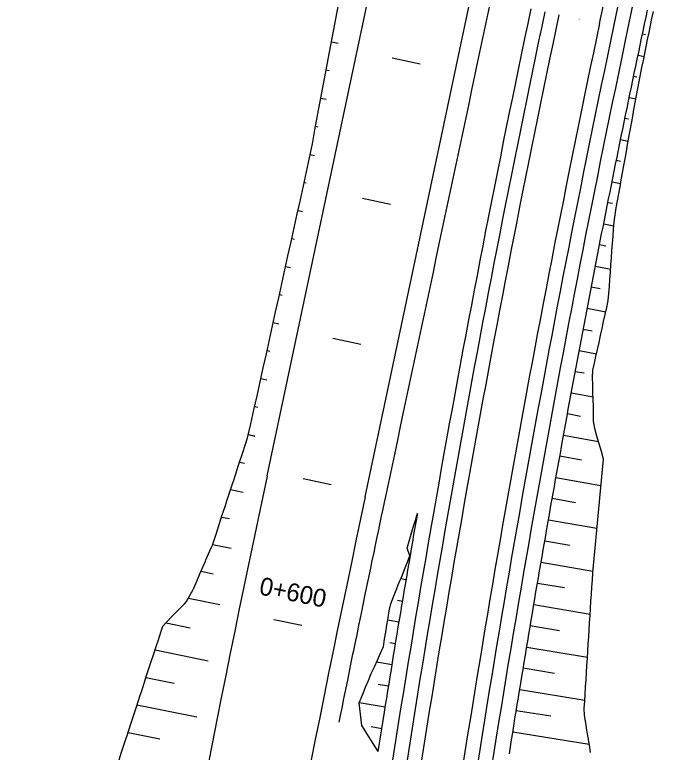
# Model space of a CAD drawing. Extents: x 6503541 to 6503743, y 5888004 to 5888145.
# Drawn here: x 6503704.539 to 6503705.624, y 5888128.985 to 5888130.22 of the extents above; entities that cross this region are included whole.
import ezdxf

# ---------------------------------------------------------------- set-up
doc = ezdxf.new("R2010")
doc.units = 0
doc.layers.add('12', color=7, linetype='Continuous')

msp = doc.modelspace()

# ---------------------------------------------------------------- linework, layer by layer
at = {"layer": '12'}
for p, q in [((6503705.5176, 5888130.2051), (6503706.7411, 5888135.9836)), ((6503705.5411, 5888130.2001), (6503706.7646, 5888135.9786)), ((6503705.5646, 5888130.1952), (6503706.788, 5888135.9737)), ((6503704.961, 5888129.4474), (6503706.1631, 5888135.1249)), ((6503705.1253, 5888129.4126), (6503706.3274, 5888135.0901)), ((6503705.5943, 5888130.1858), (6503705.5893, 5888130.1869)), ((6503705.5819, 5888130.1517), (6503705.5922, 5888130.1495)), ((6503705.5798, 5888130.1153), (6503705.5745, 5888130.1164)), ((6503705.5672, 5888130.0812), (6503705.5784, 5888130.0788)), ((6503705.5659, 5888130.0447), (6503705.5599, 5888130.0459)), ((6503705.5527, 5888130.0106), (6503705.5655, 5888130.008)), ((6503705.5523, 5888129.974), (6503705.5455, 5888129.9754)), ((6503705.5384, 5888129.9401), (6503705.5528, 5888129.9372)), ((6503705.5389, 5888129.9033), (6503705.5314, 5888129.9048)), ((6503705.5244, 5888129.8695), (6503705.5413, 5888129.8661)), ((6503705.5281, 5888129.832), (6503705.5174, 5888129.8341)), ((6503705.5105, 5888129.7988), (6503705.5361, 5888129.7938)), ((6503705.5186, 5888129.7606), (6503705.5037, 5888129.7635)), ((6503705.4969, 5888129.7281), (6503705.5278, 5888129.7222)), ((6503705.5052, 5888129.6899), (6503705.4902, 5888129.6927)), ((6503705.4835, 5888129.6574), (6503705.5125, 5888129.6519)), ((6503705.4915, 5888129.6193), (6503705.4769, 5888129.622)), ((6503705.4703, 5888129.5866), (6503705.5066, 5888129.5799)), ((6503705.4856, 5888129.5472), (6503705.4638, 5888129.5512)), ((6503705.4573, 5888129.5158), (6503705.5158, 5888129.5051)), ((6503705.487, 5888129.4738), (6503705.4509, 5888129.4803)), ((6503705.4445, 5888129.4449), (6503705.5198, 5888129.4314)), ((6503705.4773, 5888129.4025), (6503705.4382, 5888129.4095)), ((6503705.432, 5888129.374), (6503705.513, 5888129.3598)), ((6503705.4677, 5888129.3312), (6503705.4258, 5888129.3385)), ((6503705.1992, 5888129.3092), (6503705.2, 5888129.3091)), ((6503705.4196, 5888129.3031), (6503705.5064, 5888129.2881)), ((6503705.194, 5888129.2736), (6503705.1846, 5888129.2752)), ((6503705.4588, 5888129.2599), (6503705.4135, 5888129.2676)), ((6503705.1794, 5888129.2395), (6503705.188, 5888129.2381)), ((6503705.4075, 5888129.2321), (6503705.5017, 5888129.2162)), ((6503705.182, 5888129.2026), (6503705.1628, 5888129.2058)), ((6503705.4505, 5888129.1884), (6503705.4015, 5888129.1966)), ((6503705.1666, 5888129.1686), (6503705.1761, 5888129.1671)), ((6503705.3956, 5888129.1611), (6503705.4972, 5888129.1442)), ((6503705.1703, 5888129.1315), (6503705.1442, 5888129.1358)), ((6503705.4423, 5888129.1169), (6503705.3897, 5888129.1256)), ((6503705.1469, 5888129.0988), (6503705.1645, 5888129.096)), ((6503705.3839, 5888129.0901), (6503705.4928, 5888129.0723)), ((6503705.1588, 5888129.0605), (6503705.1153, 5888129.0674)), ((6503705.4361, 5888129.0451), (6503705.3781, 5888129.0545)), ((6503705.1354, 5888129.0278), (6503705.153, 5888129.0249)), ((6503705.3724, 5888129.019), (6503705.5002, 5888128.9985))]:
    msp.add_line(p, q, dxfattribs=at)
for points in [[(6503704.711, 5888128.965), (6503704.7175, 5888128.985), (6503704.7185, 5888128.9882), (6503704.7257, 5888129.0103), (6503704.7261, 5888129.0113), (6503704.7336, 5888129.0344), (6503704.734, 5888129.0357), (6503704.7412, 5888129.0575), (6503704.7423, 5888129.061), (6503704.7487, 5888129.0807), (6503704.7506, 5888129.0863), (6503704.7563, 5888129.1038), (6503704.7589, 5888129.1116), (6503704.7639, 5888129.1269), (6503704.7672, 5888129.1369), (6503704.7715, 5888129.1499), (6503704.7756, 5888129.1622), (6503704.7792, 5888129.173), (6503704.784, 5888129.1875), (6503704.7868, 5888129.1961), (6503704.8006, 5888129.2111), (6503704.8062, 5888129.2168), (6503704.8226, 5888129.2336), (6503704.8262, 5888129.2373), (6503704.8374, 5888129.2575), (6503704.8382, 5888129.2595), (6503704.848, 5888129.2821), (6503704.8481, 5888129.2823), (6503704.8578, 5888129.3046), (6503704.8588, 5888129.307), (6503704.8676, 5888129.3272), (6503704.8696, 5888129.3318), (6503704.8757, 5888129.3502), (6503704.8779, 5888129.357), (6503704.8832, 5888129.3732), (6503704.8861, 5888129.3823), (6503704.8907, 5888129.3962), (6503704.8944, 5888129.4075), (6503704.8982, 5888129.4193), (6503704.9027, 5888129.4327), (6503704.9058, 5888129.4423), (6503704.9109, 5888129.458), (6503704.9133, 5888129.4653), (6503704.9209, 5888129.4882), (6503704.9281, 5888129.5113), (6503704.9336, 5888129.5346), (6503704.9391, 5888129.558), (6503704.9443, 5888129.5814), (6503704.9495, 5888129.6048), (6503704.9547, 5888129.6283), (6503704.9599, 5888129.6517), (6503704.965, 5888129.6752), (6503704.9702, 5888129.6986), (6503704.9754, 5888129.722), (6503704.9805, 5888129.7455), (6503704.9857, 5888129.7689), (6503704.9909, 5888129.7923), (6503704.996, 5888129.8158), (6503705.0012, 5888129.8392), (6503705.0064, 5888129.8627), (6503705.0116, 5888129.8861), (6503705.0167, 5888129.9095), (6503705.0218, 5888129.933), (6503705.0269, 5888129.9564), (6503705.032, 5888129.9799), (6503705.0371, 5888130.0034), (6503705.0408, 5888130.0271), (6503705.0453, 5888130.0507), (6503705.0498, 5888130.0743), (6503705.0543, 5888130.0978), (6503705.0588, 5888130.1214), (6503705.0633, 5888130.145), (6503705.0679, 5888130.1686), (6503705.0724, 5888130.1921), (6503705.0769, 5888130.2157), (6503705.0814, 5888130.2393)], [(6503705.0818, 5888129.0354), (6503705.0824, 5888129.0383), (6503705.084, 5888129.0462), (6503705.0871, 5888129.0617), (6503705.0892, 5888129.0719), (6503705.0919, 5888129.0852), (6503705.0944, 5888129.0976), (6503705.0966, 5888129.1086), (6503705.0996, 5888129.1233), (6503705.1014, 5888129.1321), (6503705.1048, 5888129.149), (6503705.1062, 5888129.1555), (6503705.1101, 5888129.1747), (6503705.111, 5888129.1789), (6503705.1154, 5888129.2004), (6503705.1158, 5888129.2024), (6503705.1206, 5888129.2258), (6503705.1207, 5888129.226), (6503705.1254, 5888129.2492), (6503705.126, 5888129.2517), (6503705.1303, 5888129.2726), (6503705.1313, 5888129.2774), (6503705.1352, 5888129.2961), (6503705.1366, 5888129.303), (6503705.1401, 5888129.3195), (6503705.142, 5888129.3287), (6503705.145, 5888129.3429), (6503705.1474, 5888129.3543), (6503705.1499, 5888129.3663), (6503705.1528, 5888129.38), (6503705.1548, 5888129.3897), (6503705.1582, 5888129.4056), (6503705.1598, 5888129.4131), (6503705.1648, 5888129.4366), (6503705.1697, 5888129.4601), (6503705.1747, 5888129.4836), (6503705.1797, 5888129.5071), (6503705.1846, 5888129.5305), (6503705.1896, 5888129.554), (6503705.1946, 5888129.5775), (6503705.1996, 5888129.601), (6503705.2045, 5888129.6244), (6503705.2095, 5888129.6479), (6503705.2145, 5888129.6714), (6503705.2194, 5888129.6949), (6503705.2244, 5888129.7184), (6503705.2294, 5888129.7418), (6503705.2344, 5888129.7653), (6503705.2393, 5888129.7888), (6503705.2443, 5888129.8123), (6503705.2493, 5888129.8358), (6503705.2542, 5888129.8592), (6503705.2592, 5888129.8827), (6503705.2642, 5888129.9062), (6503705.2692, 5888129.9297), (6503705.2741, 5888129.9532), (6503705.2791, 5888129.9766), (6503705.2841, 5888130.0001), (6503705.289, 5888130.0236), (6503705.294, 5888130.0471), (6503705.299, 5888130.0706), (6503705.304, 5888130.094), (6503705.3089, 5888130.1175), (6503705.3139, 5888130.141), (6503705.3189, 5888130.1645), (6503705.3238, 5888130.188), (6503705.3288, 5888130.2114), (6503705.3338, 5888130.2349)], [(6503705.3665, 5888128.9822), (6503705.3684, 5888128.994), (6503705.3702, 5888129.0058), (6503705.3721, 5888129.0176), (6503705.374, 5888129.0294), (6503705.3759, 5888129.0412), (6503705.3778, 5888129.0529), (6503705.3797, 5888129.0647), (6503705.3816, 5888129.0765), (6503705.3836, 5888129.0883), (6503705.3855, 5888129.1001), (6503705.3874, 5888129.1119), (6503705.3894, 5888129.1237), (6503705.3913, 5888129.1355), (6503705.3933, 5888129.1473), (6503705.3952, 5888129.159), (6503705.3972, 5888129.1708), (6503705.3991, 5888129.1826), (6503705.4011, 5888129.1944), (6503705.4031, 5888129.2062), (6503705.4051, 5888129.2179), (6503705.4071, 5888129.2297), (6503705.4091, 5888129.2415), (6503705.4111, 5888129.2533), (6503705.4131, 5888129.2651), (6503705.4151, 5888129.2768), (6503705.4171, 5888129.2886), (6503705.4191, 5888129.3004), (6503705.4212, 5888129.3121), (6503705.4232, 5888129.3239), (6503705.4253, 5888129.3357), (6503705.4273, 5888129.3475), (6503705.4294, 5888129.3592), (6503705.4314, 5888129.371), (6503705.4335, 5888129.3828), (6503705.4356, 5888129.3945), (6503705.4376, 5888129.4063), (6503705.4397, 5888129.418), (6503705.4418, 5888129.4298), (6503705.4439, 5888129.4416), (6503705.446, 5888129.4533), (6503705.4481, 5888129.4651), (6503705.4502, 5888129.4768), (6503705.4524, 5888129.4886), (6503705.4545, 5888129.5003), (6503705.4566, 5888129.5121), (6503705.4588, 5888129.5239), (6503705.4609, 5888129.5356), (6503705.4631, 5888129.5474), (6503705.4652, 5888129.5591), (6503705.4674, 5888129.5709), (6503705.4695, 5888129.5826), (6503705.4717, 5888129.5943), (6503705.4739, 5888129.6061), (6503705.4761, 5888129.6178), (6503705.4783, 5888129.6296), (6503705.4805, 5888129.6413), (6503705.4827, 5888129.6531), (6503705.4849, 5888129.6648), (6503705.4871, 5888129.6765), (6503705.4893, 5888129.6883), (6503705.4916, 5888129.7), (6503705.4938, 5888129.7118), (6503705.496, 5888129.7235), (6503705.4983, 5888129.7352), (6503705.5005, 5888129.7469), (6503705.5028, 5888129.7587), (6503705.505, 5888129.7704), (6503705.5073, 5888129.7821), (6503705.5096, 5888129.7939), (6503705.5119, 5888129.8056), (6503705.5141, 5888129.8173), (6503705.5164, 5888129.829), (6503705.5187, 5888129.8408), (6503705.521, 5888129.8525), (6503705.5233, 5888129.8642), (6503705.5257, 5888129.8759), (6503705.528, 5888129.8876), (6503705.5303, 5888129.8994), (6503705.5326, 5888129.9111), (6503705.535, 5888129.9228), (6503705.5373, 5888129.9345), (6503705.5397, 5888129.9462), (6503705.542, 5888129.9579), (6503705.5444, 5888129.9696), (6503705.5467, 5888129.9813), (6503705.5491, 5888129.9931), (6503705.5515, 5888130.0048), (6503705.5539, 5888130.0165), (6503705.5563, 5888130.0282), (6503705.5587, 5888130.0399), (6503705.5611, 5888130.0516), (6503705.5635, 5888130.0633), (6503705.5659, 5888130.075), (6503705.5683, 5888130.0867), (6503705.5707, 5888130.0984), (6503705.5732, 5888130.1101), (6503705.5756, 5888130.1218), (6503705.5781, 5888130.1335), (6503705.5805, 5888130.1451), (6503705.583, 5888130.1568), (6503705.5854, 5888130.1685), (6503705.5879, 5888130.1802), (6503705.5904, 5888130.1919), (6503705.5928, 5888130.2036), (6503705.5953, 5888130.2154), (6503705.5978, 5888130.2271)], [(6503705.5025, 5888128.9847), (6503705.5005, 5888128.997), (6503705.4984, 5888129.0094), (6503705.4964, 5888129.0217), (6503705.4944, 5888129.0341), (6503705.4923, 5888129.0465), (6503705.4918, 5888129.0586), (6503705.4927, 5888129.0705), (6503705.4934, 5888129.0824), (6503705.4941, 5888129.0944), (6503705.4948, 5888129.1063), (6503705.4956, 5888129.1182), (6503705.4963, 5888129.1302), (6503705.4971, 5888129.1421), (6503705.4978, 5888129.154), (6503705.4985, 5888129.166), (6503705.4993, 5888129.1779), (6503705.5, 5888129.1899), (6503705.5008, 5888129.2018), (6503705.5015, 5888129.2137), (6503705.5023, 5888129.2257), (6503705.5031, 5888129.2376), (6503705.5038, 5888129.2496), (6503705.5046, 5888129.2615), (6503705.5054, 5888129.2734), (6503705.5061, 5888129.2854), (6503705.5072, 5888129.2973), (6503705.5083, 5888129.3092), (6503705.5094, 5888129.321), (6503705.5105, 5888129.3329), (6503705.5116, 5888129.3448), (6503705.5127, 5888129.3567), (6503705.5138, 5888129.3686), (6503705.515, 5888129.3805), (6503705.5161, 5888129.3924), (6503705.5172, 5888129.4043), (6503705.5183, 5888129.4162), (6503705.5194, 5888129.4281), (6503705.5206, 5888129.44), (6503705.5217, 5888129.4519), (6503705.5228, 5888129.4638), (6503705.524, 5888129.4757), (6503705.5209, 5888129.4883), (6503705.5171, 5888129.5011), (6503705.5132, 5888129.5139), (6503705.5093, 5888129.5268), (6503705.5074, 5888129.5392), (6503705.5074, 5888129.5514), (6503705.5071, 5888129.5635), (6503705.5067, 5888129.5757), (6503705.5064, 5888129.5879), (6503705.5061, 5888129.6001), (6503705.5058, 5888129.6123), (6503705.5065, 5888129.6243), (6503705.509, 5888129.636), (6503705.5115, 5888129.6476), (6503705.5141, 5888129.6593), (6503705.5166, 5888129.671), (6503705.5192, 5888129.6826), (6503705.5217, 5888129.6943), (6503705.5243, 5888129.7059), (6503705.5268, 5888129.7176), (6503705.5294, 5888129.7293), (6503705.532, 5888129.7409), (6503705.5332, 5888129.7528), (6503705.5341, 5888129.7648), (6503705.5349, 5888129.7768), (6503705.5358, 5888129.7888), (6503705.5366, 5888129.8008), (6503705.5375, 5888129.8128), (6503705.5383, 5888129.8248), (6503705.5392, 5888129.8368), (6503705.54, 5888129.8487), (6503705.5409, 5888129.8607), (6503705.5418, 5888129.8727), (6503705.5435, 5888129.8846), (6503705.5455, 5888129.8963), (6503705.5476, 5888129.9081), (6503705.5497, 5888129.9198), (6503705.5518, 5888129.9316), (6503705.5539, 5888129.9434), (6503705.556, 5888129.9551), (6503705.5581, 5888129.9669), (6503705.5602, 5888129.9786), (6503705.5623, 5888129.9904), (6503705.5645, 5888130.0021), (6503705.5666, 5888130.0139), (6503705.5687, 5888130.0256), (6503705.5709, 5888130.0374), (6503705.573, 5888130.0491), (6503705.5751, 5888130.0609), (6503705.5773, 5888130.0726), (6503705.5794, 5888130.0844), (6503705.5816, 5888130.0961), (6503705.5838, 5888130.1078), (6503705.5862, 5888130.1196), (6503705.5885, 5888130.1313), (6503705.5909, 5888130.143), (6503705.5932, 5888130.1547), (6503705.5956, 5888130.1664), (6503705.598, 5888130.1781), (6503705.6003, 5888130.1898), (6503705.6027, 5888130.2016), (6503705.6051, 5888130.2133), (6503705.6075, 5888130.2251)], [(6503705.0689, 5888130.1742), (6503705.08, 5888130.1719)], [(6503705.2174, 5888130.1369), (6503705.1704, 5888130.1468)], [(6503705.0599, 5888130.1271), (6503705.065, 5888130.126)], [(6503705.0509, 5888130.0799), (6503705.0601, 5888130.078)], [(6503705.0419, 5888130.0328), (6503705.046, 5888130.0319)], [(6503705.0332, 5888129.9855), (6503705.0403, 5888129.984)], [(6503705.023, 5888129.9386), (6503705.0267, 5888129.9379)], [(6503705.1676, 5888129.9021), (6503705.1207, 5888129.9121)], [(6503705.0128, 5888129.8917), (6503705.0204, 5888129.8901)], [(6503705.0025, 5888129.8448), (6503705.0064, 5888129.844)], [(6503704.9921, 5888129.798), (6503705.0005, 5888129.7962)], [(6503704.9818, 5888129.7511), (6503704.9862, 5888129.7502)], [(6503704.9714, 5888129.7042), (6503704.9806, 5888129.7023)], [(6503705.1179, 5888129.6673), (6503705.071, 5888129.6773)], [(6503704.9611, 5888129.6573), (6503704.9659, 5888129.6563)], [(6503704.9508, 5888129.6105), (6503704.9607, 5888129.6084)], [(6503704.9403, 5888129.5636), (6503704.9456, 5888129.5625)], [(6503704.9294, 5888129.5169), (6503704.9408, 5888129.5144)], [(6503704.9294, 5888129.5166), (6503704.9408, 5888129.5142)], [(6503704.9151, 5888129.4706), (6503704.923, 5888129.4689)], [(6503705.0682, 5888129.4325), (6503705.0213, 5888129.4425)], [(6503704.9, 5888129.4247), (6503704.9209, 5888129.4203)], [(6503704.885, 5888129.3787), (6503704.898, 5888129.376)], [(6503705.147, 5888128.9864), (6503705.1574, 5888129.0519), (6503705.1593, 5888129.0638), (6503705.1613, 5888129.0757), (6503705.1632, 5888129.0876), (6503705.1651, 5888129.0995), (6503705.167, 5888129.1114), (6503705.169, 5888129.1233), (6503705.1709, 5888129.1352), (6503705.1729, 5888129.1471), (6503705.1748, 5888129.159), (6503705.1768, 5888129.1709), (6503705.1787, 5888129.1828), (6503705.1807, 5888129.1947), (6503705.1827, 5888129.2066), (6503705.1847, 5888129.2185), (6503705.1867, 5888129.2304), (6503705.1887, 5888129.2423), (6503705.1907, 5888129.2541), (6503705.1927, 5888129.266), (6503705.1947, 5888129.2779), (6503705.1967, 5888129.2898), (6503705.1988, 5888129.3017), (6503705.2008, 5888129.3136), (6503705.2028, 5888129.3254), (6503705.2049, 5888129.3373), (6503705.2069, 5888129.3492), (6503705.209, 5888129.3611), (6503705.211, 5888129.373), (6503705.2131, 5888129.3848), (6503705.2131, 5888129.3848)], [(6503705.2001, 5888129.3137), (6503705.1957, 5888129.3267), (6503705.199, 5888129.3383), (6503705.2024, 5888129.35), (6503705.2058, 5888129.3616), (6503705.2092, 5888129.3733), (6503705.2126, 5888129.3849)], [(6503704.8699, 5888129.3328), (6503704.9012, 5888129.3263)], [(6503705.147, 5888128.9864), (6503705.1196, 5888129.0297), (6503705.1153, 5888129.0674), (6503705.1213, 5888129.0822), (6503705.126, 5888129.0936), (6503705.1307, 5888129.1051), (6503705.1354, 5888129.1166), (6503705.1406, 5888129.128), (6503705.1459, 5888129.1393), (6503705.1511, 5888129.1507), (6503705.1558, 5888129.1622), (6503705.1577, 5888129.1741), (6503705.1596, 5888129.186), (6503705.1616, 5888129.1979), (6503705.1635, 5888129.2098), (6503705.1654, 5888129.2217), (6503705.1679, 5888129.2335), (6503705.1725, 5888129.245), (6503705.1771, 5888129.2564), (6503705.1817, 5888129.2679), (6503705.1863, 5888129.2793), (6503705.1909, 5888129.2908), (6503705.1955, 5888129.3022), (6503705.2001, 5888129.3137)], [(6503704.8505, 5888129.2878), (6503704.871, 5888129.2835)], [(6503704.8294, 5888129.243), (6503704.8818, 5888129.2323)], [(6503704.9723, 5888129.2074), (6503705.0193, 5888129.1977)], [(6503704.7919, 5888129.2016), (6503704.8321, 5888129.1934)], [(6503704.7736, 5888129.1562), (6503704.8627, 5888129.1382)], [(6503704.7584, 5888129.1102), (6503704.8058, 5888129.1007)], [(6503704.7433, 5888129.0641), (6503704.8437, 5888129.0441)], [(6503704.7283, 5888129.0181), (6503704.7813, 5888129.0075)]]:
    msp.add_lwpolyline(points, dxfattribs=at)
for centre, radius in [((6503728.963, 5888125.241), 24.0828), ((6503728.963, 5888125.241), 24.0588), ((6503728.963, 5888125.241), 24.0348), ((6503728.963, 5888125.241), 23.9652), ((6503728.963, 5888125.241), 23.9412), ((6503728.963, 5888125.241), 23.9172), ((6503740.2624, 5888121.973), 36.084), ((6503740.2624, 5888121.973), 35.916)]:
    msp.add_arc(centre, radius, 168.04536, 171.89568, dxfattribs=at)

# ---------------------------------------------------------------- texts
for s, height, rotation, p in [('C', 0.0024, 78.0454, (6503705.4845, 5888130.2109)), ('0+600', 0.03, 348.4151, (6503704.9463, 5888129.2494))]:
    msp.add_text(s, height=height, rotation=rotation, dxfattribs=at).set_placement(p)

doc.saveas('drawing.dxf')
